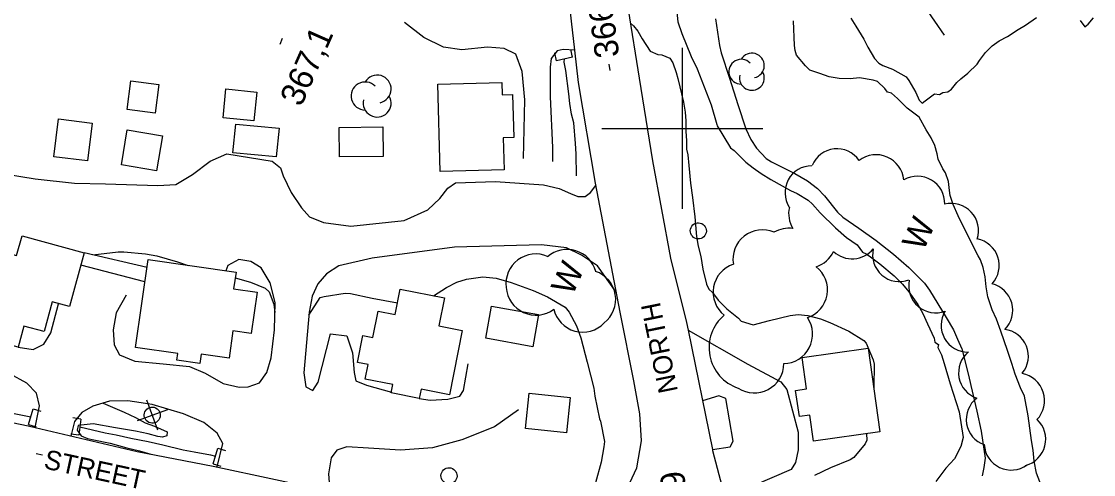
# Model space of a CAD drawing. Extents: x 287698 to 290158, y 5234163 to 5237182.
# Drawn here: x 289117.9 to 289251.1, y 5235157 to 5235213.3 of the extents above; entities that cross this region are included whole.
import ezdxf

# ---------------------------------------------------------------- set-up
doc = ezdxf.new("R2010")
doc.units = 0
for name, color, linetype in [('Niveau 1', 7, 'Continuous'), ('Niveau 19', 7, 'Continuous'), ('Niveau 2', 7, 'Continuous'), ('Niveau 21', 7, 'Continuous'), ('Niveau 26', 7, 'Continuous'), ('Niveau 3', 7, 'Continuous'), ('Niveau 31', 7, 'Continuous'), ('Niveau 36', 7, 'Continuous'), ('Niveau 37', 7, 'Continuous'), ('Niveau 4', 7, 'Continuous'), ('Niveau 44', 7, 'Continuous'), ('Niveau 61', 7, 'Continuous')]:
    doc.layers.add(name, color=color, linetype=linetype)

msp = doc.modelspace()

# ---------------------------------------------------------------- linework, layer by layer
at = {"layer": 'Niveau 1'}
msp.add_lwpolyline([(289128.06, 5235165.85), (289130.67, 5235164.75), (289132.09, 5235164.06), (289133.28, 5235163.4), (289134.45, 5235162.99), (289136.01, 5235162.29), (289135.98, 5235161.79), (289135.42, 5235161.62), (289134.85, 5235161.72), (289133.64, 5235162.02), (289132.08, 5235162.35), (289129.6, 5235162.79), (289126.8, 5235163.28), (289124.93, 5235163.07), (289124.83, 5235162.49), (289125.34, 5235161.78), (289126.12, 5235161.48), (289126.88, 5235161.3), (289128.93, 5235160.86), (289130.98, 5235160.29), (289132.58, 5235159.93), (289133.96, 5235159.51)], dxfattribs=at)
at = {"layer": 'Niveau 19'}
for points in [[(289232.57, 5235211.58), (289227.76, 5235218.58), (289224.07, 5235223.68), (289220.24, 5235228.03), (289217.23, 5235231.65), (289214.46, 5235235.29), (289212.4, 5235238.04), (289210.9, 5235240.6), (289209.38, 5235243.49), (289208.5, 5235246.43), (289207.63, 5235250.16), (289207.48, 5235253.53), (289207.66, 5235257.1), (289208.2, 5235260.15), (289208.45, 5235264.13), (289208.52, 5235267.65), (289208.02, 5235270.78), (289206.62, 5235272.53), (289205, 5235274.04), (289203.18, 5235274.74), (289201.27, 5235274.81)], [(289180.29, 5235196.26), (289180.46, 5235203.54), (289180.12, 5235207.06), (289179.31, 5235209.23), (289177.86, 5235209.91), (289175.82, 5235210.09), (289172.6, 5235209.76), (289170.32, 5235210.1), (289167.91, 5235211.28), (289165.5, 5235213.17)], [(289186.64, 5235209.72), (289185.22, 5235209.81), (289184.47, 5235209.62), (289183.72, 5235208.68), (289183.59, 5235207.62), (289183.59, 5235203.91), (289183.88, 5235197.62), (289183.86, 5235195.9)], [(289113.96, 5235194.66), (289119.61, 5235193.72), (289124.51, 5235193.2), (289128.35, 5235193.09), (289134.86, 5235192.9), (289137.07, 5235193.04), (289139.14, 5235194.26), (289141.34, 5235195.92), (289143.41, 5235196.85), (289149.04, 5235195.94), (289150.09, 5235195.09), (289150.4, 5235194.1), (289151.39, 5235192.02), (289152.71, 5235190.14), (289153.69, 5235189.01), (289155.43, 5235188.32), (289158.82, 5235187.84), (289165.46, 5235188.54), (289168.4, 5235189.89), (289169.89, 5235191.27), (289170.88, 5235192.56), (289171.82, 5235193.25), (289176.78, 5235193.41), (289182.74, 5235192.99), (289184.71, 5235192.54), (289186.12, 5235191.9), (289187.03, 5235191.52), (289187.94, 5235191.52), (289188.58, 5235192.04), (289189.26, 5235192.92)], [(289191.79, 5235179.66), (289189.45, 5235182.91), (289187.49, 5235184.25), (289185.62, 5235185.15), (289182.52, 5235185.51), (289171.72, 5235185.22), (289161.46, 5235183.88), (289157.35, 5235182.92), (289155.81, 5235181.92), (289154.74, 5235180.68), (289154, 5235179.15), (289153.65, 5235177.16), (289152.99, 5235169.62), (289153.23, 5235167.89), (289154.09, 5235167.43), (289154.75, 5235168.45), (289156.3, 5235174.46), (289158.33, 5235174.22), (289159.03, 5235172.09), (289159.23, 5235169.65), (289159.45, 5235168.62), (289160.76, 5235168.09), (289163.86, 5235167.2)], [(289130.93, 5235179.26), (289129.67, 5235177.08), (289129.3, 5235174.95), (289129.41, 5235173.08), (289130.07, 5235171.85), (289131.98, 5235171.05), (289135.52, 5235170.73), (289138.79, 5235170.42), (289140.72, 5235169.59), (289142.97, 5235168.3), (289144.94, 5235167.85), (289146.06, 5235167.89), (289147.49, 5235168.37), (289148.37, 5235169.68), (289148.93, 5235171.47), (289149.32, 5235174.98), (289149.41, 5235178.35), (289148.79, 5235180.8), (289147.69, 5235182.66), (289146.39, 5235183.45), (289144.89, 5235183.72), (289143.56, 5235182.96), (289143.31, 5235182.3)], [(289117.48, 5235172.83), (289119.36, 5235172.5), (289120.7, 5235173.2), (289121.57, 5235174.57), (289122.52, 5235178.21)], [(289200.73, 5235174.92), (289208.14, 5235170.7), (289212.25, 5235168.51), (289213.01, 5235167.53), (289214.41, 5235162.24), (289214.41, 5235160.05), (289214.05, 5235158.49), (289213.53, 5235157.61), (289208.74, 5235155.53), (289205.49, 5235153.4)], [(289119.59, 5235162.82), (289120.13, 5235165.5), (289119.79, 5235167.11), (289118.58, 5235168.33), (289116.45, 5235169.5), (289111.54, 5235171.24)], [(289167.32, 5235166.44), (289168.7, 5235166.24), (289170.89, 5235166.34), (289172.36, 5235166.71), (289172.81, 5235167.44), (289173.39, 5235170.73)], [(289203.75, 5235160.08), (289205.95, 5235160.43), (289206.32, 5235161.13), (289205.42, 5235166.45), (289204.53, 5235166.77), (289202.51, 5235166.14)], [(289142.22, 5235157.93), (289142.91, 5235160.83), (289142.23, 5235162.13), (289140.54, 5235163.43), (289138.02, 5235164.52), (289134.14, 5235165.67), (289131.13, 5235166.14), (289128.83, 5235166.08), (289126.75, 5235165.47), (289125.39, 5235164.68), (289124.51, 5235163.59), (289124.04, 5235161.77)], [(289179.64, 5235165.04), (289176.67, 5235162.92), (289172.62, 5235161.28), (289168.99, 5235160.3), (289164.98, 5235160.01), (289161.03, 5235160.26), (289158.31, 5235160.41), (289157.08, 5235160.02), (289156.4, 5235159.04), (289156.05, 5235157.06), (289156.2, 5235154.91)]]:
    msp.add_lwpolyline(points, dxfattribs=at)
at = {"layer": 'Niveau 2'}
for points in [[(289200.57, 5235249.81), (289200.97, 5235246.93), (289200.76, 5235245.67), (289200.2, 5235244.32), (289199.23, 5235241.21), (289199.01, 5235239.26), (289199.08, 5235237.68), (289199.45, 5235235.89), (289199.72, 5235233.63), (289200.08, 5235230.3), (289200.3, 5235227.1), (289200.19, 5235226.02), (289199.57, 5235223.61), (289199.1, 5235221.34), (289199.09, 5235219.56), (289199.25, 5235215.2), (289199.46, 5235213.25), (289199.95, 5235211.79), (289201.11, 5235208.93), (289201.86, 5235207.41), (289203.6, 5235202.92), (289204.31, 5235200.46), (289204.35, 5235200.3)], [(289193.55, 5235213.08), (289193.94, 5235212.74), (289194.47, 5235212.06), (289195.01, 5235211.11), (289196.03, 5235209.61), (289196.95, 5235209.18), (289197.45, 5235209.15), (289198.47, 5235208.73), (289198.82, 5235208.16), (289199.25, 5235206.93), (289199.43, 5235206.19)], [(289204.12, 5235213.63), (289204.62, 5235210.31), (289204.85, 5235209.38), (289205.85, 5235206.24), (289206.89, 5235202.97), (289207.88, 5235199.93), (289208.5, 5235198.63), (289209.24, 5235197.54), (289210.44, 5235196.25), (289211.08, 5235195.85), (289213.98, 5235194.38), (289215.55, 5235193.46), (289216.79, 5235192.52), (289217.66, 5235191.61), (289219.3, 5235189.57), (289219.96, 5235188.96), (289221.92, 5235187.6), (289224.11, 5235186.05), (289226.24, 5235184.36), (289228.17, 5235182.69), (289230.09, 5235180.76), (289230.7, 5235179.89), (289232.8, 5235176.48), (289233.68, 5235174.98), (289234.21, 5235173.8), (289234.74, 5235172.62), (289235.56, 5235169.31), (289235.85, 5235168.03), (289236.59, 5235164.86), (289237.12, 5235162.38), (289237.63, 5235159.02), (289237.45, 5235157.86), (289237.26, 5235156.84)], [(289199.43, 5235206.19), (289200.15, 5235203.27), (289200.36, 5235202.02), (289200.43, 5235200.95), (289200.43, 5235199.65), (289200.54, 5235198.43), (289200.54, 5235197.4), (289200.68, 5235196.7), (289200.83, 5235195.39), (289201.03, 5235193.17), (289201.29, 5235191.41), (289201.57, 5235188.99), (289201.79, 5235186.55), (289201.99, 5235185.38), (289202.31, 5235184.09), (289202.54, 5235182.5), (289203, 5235180.63), (289203.32, 5235180.03), (289203.75, 5235179.59), (289204.48, 5235178.65), (289205.53, 5235177.59), (289206.97, 5235176.4), (289207.33, 5235176.03), (289208.82, 5235175.58), (289208.82, 5235175.58)], [(289204.35, 5235200.3), (289206.01, 5235197.59), (289206.43, 5235197.23), (289207.91, 5235195.81), (289208.82, 5235195.08), (289209.81, 5235194.4), (289211, 5235193.66), (289213.46, 5235192.27), (289214.29, 5235191.92), (289215.64, 5235191.08), (289216.18, 5235190.56), (289217.15, 5235189.49), (289219.03, 5235187.62), (289220.39, 5235186.44), (289221.73, 5235185.51), (289222.38, 5235184.61), (289222.84, 5235184.41), (289223.38, 5235184.05), (289224.53, 5235183.17), (289226.33, 5235181.68), (289227.37, 5235180.64), (289228.13, 5235179.67), (289229.26, 5235178.1), (289229.87, 5235176.99), (289230.48, 5235175.71), (289231.28, 5235173.92), (289231.4, 5235173.43), (289231.83, 5235173.13), (289231.75, 5235172.77)], [(289126.79, 5235184.29), (289129.92, 5235184.64), (289130.61, 5235184.64), (289133.31, 5235184.39), (289134.72, 5235184.14), (289137.29, 5235183.43), (289138.63, 5235182.97)], [(289144.46, 5235181.41), (289146.34, 5235180.87), (289148.16, 5235180.13), (289148.69, 5235179.67), (289149.25, 5235178.17), (289149.38, 5235177.13)], [(289169.11, 5235179.19), (289170.72, 5235180.21), (289172, 5235180.87), (289173.2, 5235181.24), (289175.22, 5235181.57), (289176.86, 5235181.38), (289178.73, 5235180.83), (289181.48, 5235179.86), (289183.27, 5235179.08), (289185.46, 5235177.79), (289185.97, 5235177.14), (289186.85, 5235175.47), (289187.39, 5235173.98), (289188.18, 5235170.95), (289189.01, 5235167.71), (289189.13, 5235166.7), (289189.73, 5235163.91), (289189.83, 5235163.6)], [(289153.59, 5235176.8), (289155.03, 5235178.98), (289155.52, 5235179.12), (289158.13, 5235179.5), (289158.77, 5235179.46), (289161.49, 5235178.89), (289164.61, 5235178.33)], [(289208.82, 5235175.58), (289210.82, 5235176.11), (289213.42, 5235176.76), (289214.42, 5235176.88), (289215.62, 5235176.75), (289217.16, 5235176.34), (289218.34, 5235175.86), (289220.71, 5235174.79), (289222.56, 5235173.65), (289222.86, 5235173.29), (289223.72, 5235171.25), (289223.84, 5235170.68), (289223.79, 5235167.79), (289223.79, 5235167.77)], [(289231.75, 5235172.77), (289232.22, 5235171.86), (289232.53, 5235170.77), (289233.28, 5235168.26), (289234.39, 5235164.76), (289234.92, 5235161.6), (289234.62, 5235160.46), (289233.82, 5235158.93), (289232.76, 5235157.78), (289231.49, 5235156.1)], [(289189.83, 5235163.6), (289190.36, 5235161.08), (289190.26, 5235160.43), (289189.92, 5235158.52), (289189.23, 5235155.96)], [(289222.9, 5235162.06), (289222.93, 5235161.27), (289222.71, 5235160.8), (289221.32, 5235159.1), (289220.88, 5235158.79), (289218.41, 5235157.83), (289216.41, 5235156.88)]]:
    msp.add_lwpolyline(points, dxfattribs=at)
at = {"layer": 'Niveau 21'}
for points in [[(289102.43, 5235166.45), (289118.72, 5235163.03), (289119.59, 5235162.82), (289132.27, 5235159.83), (289141.72, 5235158.04), (289157.22, 5235154.69), (289177.06, 5235150.22), (289183.04, 5235149.25), (289186.43, 5235149.34), (289189.38, 5235150.75), (289191.38, 5235152.55), (289192.96, 5235154.79), (289194.34, 5235157.82), (289194.94, 5235161.18), (289194.73, 5235164.51), (289193.99, 5235168.62), (289192.27, 5235177.15), (289189.21, 5235193.18), (289187.09, 5235205.72), (289186.64, 5235209.72), (289185.84, 5235216.95)], [(289193.28, 5235214.79), (289194.63, 5235206.23), (289196.29, 5235195.96), (289198.52, 5235183.85), (289200.53, 5235175.88), (289200.73, 5235174.92)], [(289200.73, 5235174.92), (289203.75, 5235160.08), (289203.77, 5235159.96), (289205.49, 5235153.4), (289206.56, 5235149.29), (289209.04, 5235141.58), (289211.73, 5235133.57), (289212.71, 5235128.29), (289213.36, 5235123.7), (289214.02, 5235116.15), (289214.16, 5235110.28), (289213.84, 5235103.04), (289213.45, 5235098.18), (289212.49, 5235092.71), (289212.11, 5235090.56), (289210.92, 5235083.68), (289209.49, 5235077.41), (289208.34, 5235073.33), (289208.26, 5235073.07), (289206.39, 5235067.32), (289202.47, 5235056.03), (289199.94, 5235048.71), (289196.23, 5235040.7)]]:
    msp.add_lwpolyline(points, dxfattribs=at)
at = {"layer": 'Niveau 26'}
for p, q in [((289184.39, 5235208.41), (289184.18, 5235209.38)), ((289186.37, 5235208.83), (289186.16, 5235209.81)), ((289186.37, 5235208.83), (289184.39, 5235208.41)), ((289118.78, 5235163.21), (289119.37, 5235165.15)), ((289119.37, 5235165.15), (289120.32, 5235164.85)), ((289125.27, 5235163.88), (289124.28, 5235164.01)), ((289125.27, 5235163.88), (289125.01, 5235161.88)), ((289118.78, 5235163.21), (289119.73, 5235162.92)), ((289125.01, 5235161.88), (289124.02, 5235162.01)), ((289141.71, 5235158.31), (289142.29, 5235160.25)), ((289142.29, 5235160.25), (289143.25, 5235159.96)), ((289141.71, 5235158.31), (289142.67, 5235158.03))]:
    msp.add_line(p, q, dxfattribs=at)
at = {"layer": 'Niveau 3'}
for p, q in [((289150.03, 5235210.48), (289150.35, 5235211.21)), ((289191.04, 5235207.17), (289190.92, 5235207.96)), ((289119.75, 5235159.6), (289120.53, 5235159.42))]:
    msp.add_line(p, q, dxfattribs=at)
at = {"layer": 'Niveau 31'}
for points in [[(289134.95, 5235205.46), (289134.5, 5235201.89), (289131.05, 5235202.33), (289131.5, 5235205.9)], [(289142.95, 5235201.31), (289143.31, 5235204.9), (289147.13, 5235204.51), (289146.77, 5235200.92)], [(289169.94, 5235194.62), (289169.64, 5235205.5), (289177.59, 5235205.72), (289177.63, 5235204.16), (289178.92, 5235204.19), (289179.06, 5235198.85), (289177.76, 5235198.82), (289177.86, 5235194.83)], [(289121.93, 5235196.48), (289122.51, 5235201.18), (289126.69, 5235200.66), (289126.11, 5235195.96)], [(289135.43, 5235199.06), (289134.7, 5235194.71), (289130.32, 5235195.45), (289131.05, 5235199.8)], [(289149.55, 5235196.45), (289144.17, 5235196.97), (289144.52, 5235200.54), (289149.9, 5235200.02)], [(289157.39, 5235200.12), (289162.82, 5235200.18), (289162.86, 5235196.52), (289157.43, 5235196.46)], [(289117.97, 5235186.66), (289125.7, 5235184.55), (289123.87, 5235177.85), (289121.73, 5235178.43), (289120.72, 5235174.74), (289118.18, 5235175.43), (289117.48, 5235172.83), (289114.62, 5235173.61), (289115.32, 5235176.19), (289110.17, 5235177.6), (289112.33, 5235185.53), (289117.29, 5235184.18)], [(289133.65, 5235183.69), (289144.56, 5235182.12), (289144.26, 5235180.05), (289147.19, 5235179.64), (289146.45, 5235174.52), (289144.18, 5235174.85), (289143.69, 5235171.46), (289140.23, 5235171.95), (289140.07, 5235170.8), (289137.22, 5235171.2), (289137.34, 5235172.04), (289132.09, 5235172.78)], [(289171.08, 5235166.9), (289167.55, 5235167.6), (289167.32, 5235166.44), (289163.84, 5235167.13), (289164.05, 5235168.15), (289160.61, 5235168.84), (289160.97, 5235170.64), (289159.64, 5235170.91), (289160.3, 5235174.24), (289161.55, 5235173.99), (289162.21, 5235177.28), (289164.32, 5235176.86), (289164.94, 5235180.02), (289170.46, 5235178.92), (289169.77, 5235175.44), (289172.66, 5235174.86)], [(289181.42, 5235172.85), (289175.58, 5235173.92), (289176.32, 5235177.92), (289182.16, 5235176.85)], [(289223.09, 5235172.69), (289224.56, 5235162.3), (289216.32, 5235161.12), (289215.85, 5235164.37), (289214.55, 5235164.18), (289214.08, 5235167.42), (289215.44, 5235167.62), (289214.89, 5235171.52)], [(289185.63, 5235162.18), (289180.54, 5235162.71), (289180.99, 5235167.08), (289186.08, 5235166.55)]]:
    msp.add_lwpolyline(points, close=True, dxfattribs=at)
at = {"layer": 'Niveau 36'}
for p, q in [((289136.03, 5235165.04), (289132.28, 5235163.67)), ((289134.84, 5235162.48), (289133.47, 5235166.23))]:
    msp.add_line(p, q, dxfattribs=at)
for centre, major_axis in [((289202, 5235187.26), (0.908, -0.42)), ((289134.15, 5235164.36), (-0.907, 0.42)), ((289171.02, 5235156.82), (0.908, -0.42))]:
    msp.add_ellipse(centre, major_axis=major_axis, ratio=0.999982, dxfattribs=at)
at = {"layer": 'Niveau 37'}
for points in [[(289133.51, 5235182.73), (289125.7, 5235184.54)], [(289133.25, 5235180.92), (289125.28, 5235183.01)]]:
    msp.add_lwpolyline(points, dxfattribs=at)
at = {"layer": 'Niveau 4'}
for points in [[(289229.43, 5235201.39), (289227.93, 5235202.51), (289226.73, 5235203.7), (289225.98, 5235204.38), (289225.49, 5235204.5), (289225.17, 5235204.95), (289224.25, 5235205.84), (289223.72, 5235205.97), (289222.03, 5235206.27), (289220.85, 5235206.17), (289219.48, 5235206.19), (289218.26, 5235206.41), (289217.09, 5235206.8), (289215.86, 5235207.24), (289215.33, 5235207.78), (289214.2, 5235209.09), (289214.02, 5235209.69), (289213.96, 5235210.29), (289213.84, 5235213.36)], [(289220.96, 5235213.69), (289221.58, 5235212.71), (289222.55, 5235211.07), (289223.04, 5235210.07), (289223.87, 5235208.67), (289224.42, 5235208.1), (289224.92, 5235207.81), (289226.1, 5235207.36), (289227.8, 5235206.41), (289228.16, 5235205.94), (289229, 5235204.45), (289229.44, 5235203.52), (289229.8, 5235203.12), (289230.18, 5235203.43)], [(289230.18, 5235203.43), (289231.34, 5235204.28), (289231.95, 5235204.2), (289232.38, 5235204.46), (289233, 5235204.52), (289233.43, 5235204.87), (289234.12, 5235205.68), (289234.61, 5235206.16), (289235.47, 5235206.87), (289236.64, 5235207.98), (289236.95, 5235208.45), (289237.69, 5235209.44), (289238.49, 5235210.27), (289239.36, 5235210.87), (289240.39, 5235211.4), (289241.72, 5235212.28), (289242.63, 5235212.83), (289244, 5235213.77)], [(289249.43, 5235213.4), (289250.03, 5235212.62), (289250.41, 5235212.96), (289251.1, 5235213.74)], [(289186.87, 5235194.09), (289186.83, 5235196.82), (289186.73, 5235198.11), (289186.51, 5235200.67), (289186.26, 5235201.77), (289186.04, 5235203.09), (289185.91, 5235204.31), (289185.55, 5235207.21), (289185.34, 5235208.23), (289185.39, 5235208.62)], [(289243.74, 5235158.64), (289243.6, 5235160.02), (289243.4, 5235161.23), (289242.96, 5235164.26), (289242.5, 5235166.71), (289242.04, 5235167.77), (289241.36, 5235169.45), (289240.96, 5235170.76), (289240.4, 5235172.41), (289239.6, 5235174.78), (289239.03, 5235176.28), (289238.5, 5235177.43), (289237.96, 5235179.05), (289237.75, 5235180.31), (289237.65, 5235181.56), (289237.4, 5235182.72), (289237.04, 5235183.66), (289236.76, 5235184.16), (289235.62, 5235186.43), (289234.29, 5235189.12), (289233.66, 5235190.53), (289233.3, 5235191.67), (289233.22, 5235192.27), (289233.09, 5235193.39), (289232.69, 5235194.48), (289232.36, 5235194.99), (289231.79, 5235196.16), (289231.65, 5235196.84), (289231.36, 5235197.86), (289230.94, 5235198.83), (289230.32, 5235199.81), (289229.43, 5235201.39)], [(289114.34, 5235165.14), (289116.98, 5235164.55), (289118.67, 5235164.24), (289119.07, 5235164.17)], [(289125.14, 5235162.89), (289128.3, 5235162.17), (289129.66, 5235161.93), (289131.49, 5235161.51), (289133.65, 5235161.09), (289135.45, 5235160.67), (289137.98, 5235160.06), (289139.38, 5235159.79), (289141.37, 5235159.44), (289142, 5235159.27)], [(289244.63, 5235155.52), (289244.02, 5235157.14), (289243.74, 5235158.64)]]:
    msp.add_lwpolyline(points, dxfattribs=at)
at = {"layer": 'Niveau 44'}
for centre, radius, start, end in [((289208.65, 5235207.81), 1.54, 282.2692, 149.7263), ((289207.33, 5235207.04), 1.54, 44.1154, 269.804), ((289162.09, 5235204.89), 1.74, 282.2692, 149.7263), ((289208.65, 5235206.27), 1.54, 166.9369, 29.6212), ((289160.6, 5235204.02), 1.74, 44.1154, 269.804), ((289162.09, 5235203.15), 1.74, 166.9369, 29.6212), ((289181.78, 5235180.71), 3.68, 65.9827, 187.633), ((289239.64, 5235171.69), 3.36, 320.736, 82.7944)]:
    msp.add_arc(centre, radius, start, end, dxfattribs=at)
for centre, major_axis, ratio, start_param, end_param in [((289219.22, 5235194.12), (-2.01, 2.67), 0.998672, 4.669699, 6.821431), ((289224.08, 5235193.26), (1.38, 3.18), 0.999081, 5.221114, 7.346598), ((289216.08, 5235192.01), (0.33, -3.32), 0.993072, 3.035625, 5.188124), ((289229.22, 5235190.67), (1.88, 2.82), 0.998436, 5.272656, 7.394148), ((289233.41, 5235187.28), (2.65, 2.13), 0.999243, 5.296697, 7.417477), ((289216.72, 5235189.41), (-2.34, -2.61), 0.999357, 5.219839, 5.999284), ((289209.95, 5235183.74), (-2.87, -2.26), 0.998893, 3.637251, 5.787527), ((289213.25, 5235183.95), (-3.12, 1.89), 0.999333, 5.122444, 5.78956), ((289236.02, 5235182.95), (3.24, 0.9), 0.998606, 5.269393, 7.398106), ((289185.69, 5235181.28), (-2.6, 2.6), 0.999931, 4.184319, 6.216231), ((289221.1, 5235187.2), (-1.24, -3.18), 0.999882, 5.912968, 7.533633), ((289226.96, 5235184.28), (1.24, -3.09), 0.992916, 4.108524, 6.269452), ((289215.51, 5235186.27), (0.63, 3.59), 0.999783, 3.635248, 4.434698), ((289207.49, 5235179.65), (-3.26, -1.65), 0.999317, 4.562036, 6.714782), ((289214.4, 5235179.94), (0.63, 3.59), 0.999783, 3.635248, 5.78953), ((289188.05, 5235178.74), (-0.6, 3.63), 0.99988, 3.63501, 5.789768), ((289231.45, 5235180.41), (1.75, -2.84), 0.993714, 3.943309, 6.099481), ((289181.81, 5235180.46), (3.35, -1.52), 0.999947, 3.633314, 5.791464), ((289237.7, 5235177.41), (3.24, 0.9), 0.999977, 5.220512, 7.34309), ((289187.63, 5235178.36), (3.55, -0.98), 0.999947, 3.633173, 5.791605), ((289235.46, 5235175.54), (-0.56, -3.29), 0.988664, 4.323447, 6.476924), ((289208.61, 5235172.74), (-5.19, -0.99), 0.999399, 5.219693, 7.345867), ((289212.55, 5235174.41), (1.67, 3.24), 0.999337, 3.632721, 5.792057), ((289237.69, 5235169.64), (-3.32, -0.53), 0.994925, 5.246727, 7.36358), ((289208.97, 5235170.77), (1.66, 3.25), 0.997858, 3.028026, 5.182174), ((289241.56, 5235166.17), (3.44, 0.25), 0.999929, 5.455864, 7.582696), ((289238.59, 5235163.85), (-1.68, -2.88), 0.988792, 4.325273, 6.485481), ((289241.84, 5235161.34), (1.25, 3.09), 0.995251, 3.775976, 5.929487), ((289240.86, 5235160.87), (3.02, -1.44), 0.995819, 3.637505, 5.787273)]:
    msp.add_ellipse(centre, major_axis=major_axis, ratio=ratio, start_param=start_param, end_param=end_param, dxfattribs=at)
at = {"layer": 'Niveau 61'}
for points in [[(289200, 5235210), (289200, 5235200), (289200, 5235190)], [(289190, 5235200), (289200, 5235200), (289210, 5235200)]]:
    msp.add_lwpolyline(points, dxfattribs=at)

# ---------------------------------------------------------------- texts
at = {"layer": 'Niveau 21'}
for s, rotation, p in [('NORTH', 101.5028, (289199.47, 5235167.36)), ('STREET', 347.7519, (289120.56, 5235157.77))]:
    msp.add_text(s, height=2.4, rotation=rotation, dxfattribs=at).set_placement(p)
at = {"layer": 'Niveau 3'}
for s, rotation, p in [('366,1', 97.9966, (289192.2, 5235208.99)), ('367,1', 66.1217, (289152.65, 5235202.57)), ('366,9', 98.4701, (289201.62, 5235147.65))]:
    msp.add_text(s, height=3, rotation=rotation, dxfattribs=at).set_placement(p)
at = {"layer": 'Niveau 44'}
for p in [(289229.94, 5235184.6), (289186.34, 5235179.07)]:
    msp.add_text('W', height=3, rotation=66.1217, dxfattribs=at).set_placement(p)

doc.saveas('drawing.dxf')
